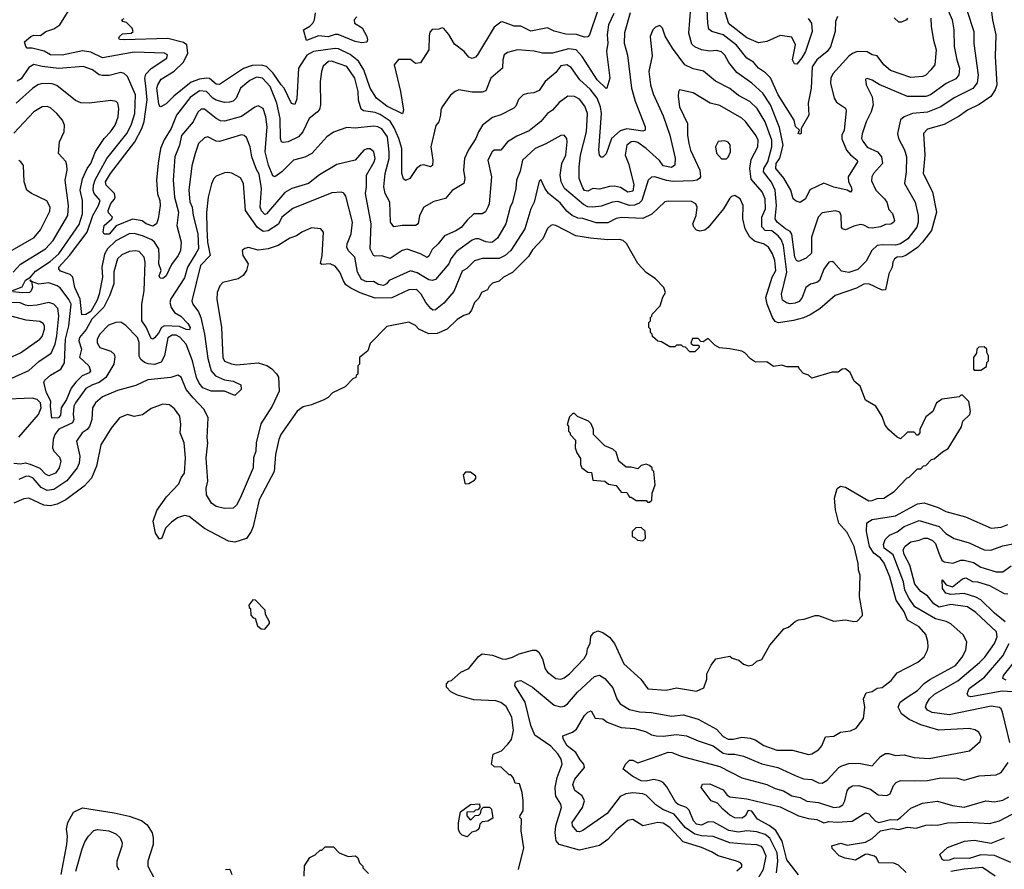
# Model space of a CAD drawing. Extents: x 1793424 to 1900092, y 321114 to 470632.
# Tile 258 of 292: x 1850510 to 1856394, y 446446 to 451525. Entities that reach past the tile are written whole.
import ezdxf

# ---------------------------------------------------------------- set-up
doc = ezdxf.new("R2010")
doc.units = 0

msp = doc.modelspace()

# ---------------------------------------------------------------- linework, layer by layer
at = {"layer": '0CON05XD'}
for points in [[(1851265, 451130), (1851257.5, 451175), (1851265, 451200), (1851295, 451233.1), (1851390, 451295), (1851393.8, 451315), (1851375.4, 451325.4), (1851195, 451331.5), (1851005, 451297.3), (1850935, 451330), (1850885, 451337.9), (1850765, 451312.5), (1850695, 451314.6), (1850656.9, 451336.9), (1850585, 451354.4), (1850555, 451354), (1850546.7, 451365), (1850538.3, 451391.7), (1850576.2, 451425), (1850595, 451433.1), (1850635, 451430.8), (1850666.2, 451455), (1850715, 451470.5), (1850750, 451495), (1850835, 451631.2)], [(1856059.3, 451579.3), (1856082.2, 451525), (1856092.3, 451465), (1856094.4, 451365), (1856110, 451285), (1856127.5, 451235), (1856122.2, 451195), (1856105, 451171.9), (1856047.1, 451142.9), (1855953.9, 451076.1), (1855925, 451065.6), (1855815, 451065.7), (1855646.9, 451136.9), (1855605, 451163.3), (1855575, 451172.5), (1855565, 451170), (1855568.8, 451135), (1855604.1, 451064.1), (1855610, 451015), (1855599.4, 450975), (1855569.4, 450915), (1855545, 450842.5), (1855541.4, 450815), (1855548.7, 450798.7), (1855575, 450762.9), (1855636.2, 450735), (1855660.8, 450705), (1855665.6, 450664.4), (1855612.9, 450605), (1855603.1, 450585), (1855601.7, 450561.7), (1855627.1, 450505), (1855678.6, 450455), (1855691.4, 450435), (1855705, 450390), (1855726.3, 450366.3), (1855738.6, 450325), (1855735, 450313.8), (1855717, 450303), (1855685, 450300), (1855655, 450286), (1855605, 450278.6), (1855585, 450280), (1855555, 450297.5), (1855535, 450301.4), (1855495, 450291.4), (1855445, 450268.8), (1855427.5, 450275), (1855421.2, 450285), (1855420, 450355), (1855412.5, 450375), (1855385, 450382.5), (1855305, 450370), (1855281.9, 450345), (1855242.7, 450225), (1855241.4, 450128.6), (1855209.8, 450100.2), (1855165, 450078.6), (1855153.1, 450085), (1855142.2, 450105), (1855125, 450243.8), (1855115, 450258), (1855087.5, 450275), (1855036.2, 450315), (1855024.8, 450334.8), (1855033, 450415), (1855025.2, 450505.2), (1855003.1, 450553.1), (1854956.2, 450615), (1854956.4, 450635), (1854980.8, 450675), (1855005.2, 450764.8), (1855004.2, 450805), (1854965, 450914.2), (1854916.7, 450995), (1854874.2, 451035), (1854805, 451071.4), (1854755, 451113.1), (1854667.9, 451157.9), (1854597.4, 451217.4), (1854535, 451231.9), (1854485, 451254.4), (1854410.8, 451355), (1854367.3, 451427.3), (1854351.2, 451475), (1854335, 451490), (1854309.3, 451480.7), (1854293.3, 451465), (1854278.8, 451425), (1854282.5, 451382.5), (1854290.5, 451309.5), (1854270.6, 451215), (1854280.5, 451135), (1854295, 451081.2), (1854355, 450950), (1854395.6, 450835), (1854427.8, 450697.8), (1854425.6, 450654.4), (1854405, 450641.9), (1854355, 450651.8), (1854332.9, 450682.9), (1854254.4, 450755), (1854205, 450791.1), (1854185, 450797.5), (1854165, 450795.6), (1854139.4, 450775), (1854128.9, 450715), (1854148.1, 450665), (1854179.7, 450539.7), (1854175, 450500.8), (1854145, 450493.5), (1854100.9, 450520.9), (1854065, 450528.9), (1854035, 450527.7), (1853975, 450512.2), (1853935, 450516.6), (1853905, 450499.1), (1853885, 450504.4), (1853875, 450520), (1853854.5, 450575), (1853853.1, 450645), (1853862.5, 450715), (1853896.8, 450855), (1853903.5, 450965), (1853887.3, 451007.3), (1853855, 451050.8), (1853825, 451066), (1853785, 451067.5), (1853735, 451030), (1853694, 450985), (1853665, 450964), (1853625, 450916.2), (1853555, 450860.8), (1853480.7, 450829.3), (1853425.7, 450794.3), (1853385, 450745.6), (1853345, 450745.5), (1853332.9, 450735), (1853307.5, 450685), (1853330, 450585), (1853315.6, 450425), (1853308.6, 450405), (1853293, 450377), (1853275, 450363.8), (1853225, 450363.8), (1853183.7, 450326.3), (1853148, 450282), (1853117.6, 450262.4), (1853048, 450232), (1853011.2, 450185), (1852975, 450151.2), (1852955, 450111.2), (1852945, 450104.2), (1852905, 450125.6), (1852825, 450152.2), (1852795.5, 450144.5), (1852725, 450098), (1852675, 450112.5), (1852635, 450110.8), (1852625, 450116.2), (1852605.5, 450155.5), (1852611.1, 450305), (1852577.5, 450485), (1852583.5, 450525), (1852582.2, 450595), (1852628.6, 450675), (1852634.3, 450695), (1852625.8, 450735), (1852605, 450753.8), (1852585, 450753.8), (1852566.7, 450745), (1852515, 450686.2), (1852405, 450659.2), (1852302, 450598), (1852236.2, 450545), (1852135.7, 450515.7), (1852095, 450492.2), (1851985.8, 450365), (1851975, 450360), (1851955, 450381.4), (1851946.9, 450405), (1851955.5, 450515), (1851941.7, 450601.7), (1851925, 450629.2), (1851896.7, 450705), (1851887.1, 450765), (1851865, 450820), (1851852, 450832), (1851835, 450835.8), (1851705, 450796.9), (1851685, 450799.4), (1851635, 450824), (1851615, 450818), (1851579.2, 450785), (1851558.9, 450725), (1851539.2, 450650.8), (1851520.9, 450505), (1851526.2, 450436.2), (1851540, 450405), (1851545.9, 450355), (1851575.7, 450245), (1851579.2, 450155), (1851562.6, 450127.4), (1851512.3, 450045), (1851495, 449982), (1851414, 449856), (1851407.8, 449835), (1851415.6, 449805), (1851435.5, 449775), (1851473, 449753), (1851515, 449708.6), (1851528.1, 449685), (1851525, 449670), (1851505, 449672.1), (1851465, 449691.8), (1851375, 449695.3), (1851357.9, 449685), (1851339, 449651), (1851315, 449623.8), (1851305, 449616), (1851295, 449620), (1851266.4, 449686.4), (1851241.1, 449725), (1851239.5, 449825), (1851254.5, 449905), (1851259.5, 450075), (1851254.3, 450105), (1851225, 450138.6), (1851203.2, 450143.2), (1851165, 450140), (1851120.5, 450119.5), (1851094.7, 450095.3), (1851072.4, 450017.6), (1851071.8, 449945), (1851046.7, 449873.3), (1851013.3, 449806.7), (1850940.8, 449735), (1850907.1, 449672.9), (1850867.8, 449625), (1850863.1, 449605), (1850878.8, 449555), (1850867.6, 449507.6), (1850923.3, 449455), (1850934.3, 449425), (1850925.9, 449414.1), (1850883.6, 449395), (1850845, 449358.5), (1850818.1, 449321.9), (1850789.3, 449255), (1850758.2, 449205), (1850755, 449160), (1850742.5, 449145), (1850702.4, 449142.4), (1850693.3, 449215), (1850696.6, 449245), (1850670, 449295), (1850653.6, 449356.4), (1850659.5, 449370.5), (1850695, 449400.8), (1850755.7, 449435), (1850777.3, 449472.7), (1850784.7, 449615), (1850804, 449695), (1850816.8, 449825), (1850803.3, 449853.2), (1850751.9, 449921.9), (1850734.6, 449934.6), (1850685, 449952.7), (1850624.3, 449944.3), (1850580, 449960), (1850575, 449970), (1850570, 449965), (1850580, 449960), (1850586.4, 449926.4), (1850579.2, 449905), (1850568.8, 449895), (1850525, 449891.2), (1850468.3, 449898.3)], [(1856172.9, 451575), (1856213.3, 451455), (1856212.1, 451382.1), (1856237.6, 451192.4), (1856232.1, 451147.9), (1856206.3, 451113.7), (1856095, 451058.1), (1856015, 451003.3), (1855935, 450971.8), (1855845, 450963.3), (1855796.7, 450945), (1855774.4, 450925.6), (1855755.8, 450845), (1855762.5, 450815), (1855797.8, 450747.8), (1855810, 450705), (1855807.8, 450615), (1855798.1, 450545), (1855862.5, 450435), (1855880, 450355), (1855879.5, 450315), (1855871.5, 450285), (1855818.6, 450215), (1855774, 450185), (1855745, 450176.2), (1855665, 450180), (1855635, 450174.4), (1855602, 450145), (1855569.1, 450080.9), (1855518.3, 450031.7), (1855465, 450013.6), (1855421.4, 450021.4), (1855375, 450074), (1855365, 450080), (1855345, 450076), (1855315, 450033.8), (1855290, 449965), (1855275, 449954.4), (1855235.8, 449944.2), (1855208.8, 449925), (1855187.1, 449865), (1855168.9, 449841.1), (1855145, 449830), (1855115, 449826.4), (1855091.9, 449831.9), (1855069.2, 449849.2), (1855062, 449885), (1855093.8, 450015), (1855074.7, 450174.7), (1855060.8, 450210.8), (1855043.3, 450233.3), (1855005, 450261.9), (1854965, 450265.5), (1854945.9, 450285.9), (1854946.2, 450343.8), (1854967.8, 450395), (1854965.5, 450455), (1854947.5, 450495), (1854882.6, 450572.6), (1854872.9, 450635), (1854881.7, 450688.3), (1854920.9, 450765), (1854922.7, 450805), (1854911.4, 450831.4), (1854846.9, 450916.9), (1854825, 450935.7), (1854695, 451012.9), (1854635.7, 451025.7), (1854535, 451088), (1854453.9, 451106.1), (1854446.7, 451093.3), (1854446, 451065), (1854454.3, 451005), (1854501.9, 450905), (1854501.9, 450835), (1854508.9, 450785), (1854519.4, 450745), (1854574.2, 450625), (1854578, 450585), (1854573.3, 450575), (1854557.5, 450565), (1854535, 450561.4), (1854415, 450558.5), (1854375, 450563.8), (1854305, 450585.7), (1854285, 450583.8), (1854266, 450565), (1854228.9, 450445), (1854212.5, 450427.5), (1854185, 450415.6), (1854155, 450414.6), (1854085, 450438), (1854053.3, 450435), (1853985, 450410.6), (1853935, 450403.6), (1853905, 450406.7), (1853879.3, 450420.7), (1853766.9, 450515), (1853745.5, 450555), (1853740, 450595), (1853750.4, 450665), (1853774.5, 450715), (1853782.9, 450795), (1853779.2, 450815), (1853765, 450833.8), (1853745, 450832.5), (1853655, 450781.9), (1853590.8, 450755), (1853514.3, 450685), (1853501.3, 450618.7), (1853479.2, 450565), (1853474.3, 450515), (1853455.6, 450435), (1853441.9, 450405), (1853415.7, 450305), (1853365, 450218), (1853336.2, 450195), (1853325, 450192.9), (1853295, 450197.5), (1853254.5, 450214.5), (1853235, 450215.6), (1853215, 450206.9), (1853120.6, 450139.4), (1853086.5, 450095), (1853074.1, 450065.9), (1853028.2, 450011.8), (1852995, 449971.5), (1852975, 449965.5), (1852955, 449970.7), (1852885, 450010.8), (1852845, 450023.1), (1852718, 449965), (1852702.9, 449945), (1852685, 449936.9), (1852655, 449941.2), (1852625, 449959.7), (1852585, 449957.8), (1852552.8, 449972.8), (1852528.2, 450015), (1852513.5, 450105), (1852475, 450143.3), (1852466.2, 450165), (1852466.7, 450185), (1852491.4, 450245), (1852500, 450315), (1852459.7, 450469.7), (1852448.1, 450488.1), (1852434.2, 450494.2), (1852375, 450490.8), (1852142.8, 450397.2), (1852076, 450345), (1852056.7, 450303.3), (1851995, 450262.2), (1851965, 450259.4), (1851931.9, 450281.9), (1851860.4, 450385), (1851848, 450545), (1851830.5, 450580.5), (1851777.7, 450607.7), (1851755, 450611.2), (1851735, 450610), (1851685, 450590), (1851670, 450575), (1851656.1, 450543.9), (1851635.8, 450464.2), (1851627, 450373), (1851628.1, 450275), (1851633.1, 450195), (1851648.8, 450115), (1851591.4, 450055), (1851538.6, 449845), (1851544.2, 449825), (1851578.4, 449778.4), (1851593.3, 449745), (1851614.7, 449644.7), (1851635, 449500), (1851655, 449426), (1851680, 449395), (1851735, 449371.2), (1851785, 449363.5), (1851832.7, 449342.7), (1851834.2, 449315), (1851795, 449277.5), (1851735, 449304.3), (1851655, 449304.5), (1851604.7, 449324.7), (1851582.4, 449352.4), (1851566.8, 449385), (1851542.7, 449485), (1851504.6, 449585), (1851467, 449627), (1851445, 449638.9), (1851420.8, 449639.2), (1851395, 449622.5), (1851376.2, 449515), (1851355, 449477.1), (1851315, 449463.6), (1851277, 449467), (1851256.1, 449476.1), (1851233.2, 449493.2), (1851223.8, 449513.8), (1851224.4, 449595), (1851214.4, 449625), (1851145, 449696), (1851115, 449716), (1851085, 449715.7), (1851041.1, 449698.9), (1850988.6, 449645), (1850973.1, 449615), (1850973.6, 449593.6), (1850988.8, 449565), (1851055, 449543.8), (1851073.8, 449525), (1851078.6, 449508.6), (1851071.9, 449465), (1851024.4, 449385), (1850985, 449355.4), (1850945, 449342.7), (1850905, 449319.5), (1850843.8, 449235), (1850833.9, 449215), (1850828.8, 449165), (1850833.1, 449135), (1850826.5, 449115), (1850745, 449077.5), (1850720, 449045), (1850710, 449015), (1850705.6, 448965), (1850715, 448946), (1850748.8, 448908.8), (1850755.6, 448885), (1850745.4, 448845), (1850723.3, 448815), (1850685, 448798.8), (1850665, 448807.5), (1850632.4, 448842.4), (1850575, 448866.9), (1850545, 448873.8), (1850515, 448867.5), (1850475, 448870.9)], [(1854158.1, 451565), (1854124.5, 451445.5), (1854121.9, 451385), (1854142.4, 451312.4), (1854166.7, 451115), (1854187.6, 451037.6), (1854248.6, 450885), (1854248.8, 450865), (1854235, 450858.6), (1854138.3, 450871.7), (1854098.6, 450861.4), (1854047.8, 450815), (1854015, 450723.8), (1853995, 450702.5), (1853985, 450702.5), (1853975.9, 450715.9), (1853971.9, 450745), (1853986.2, 450963.8), (1853980.7, 451005), (1853960.4, 451055), (1853919.2, 451109.3), (1853857.3, 451165), (1853805, 451238.8), (1853780, 451255), (1853745, 451250), (1853715, 451210), (1853650, 451155), (1853615, 451102), (1853582.7, 451087.3), (1853545, 451084), (1853520, 451075), (1853492.1, 451047.9), (1853475, 451007.5), (1853464.1, 450995.9), (1853385, 450956), (1853335, 450940.8), (1853276.7, 450895), (1853251.2, 450855), (1853236.2, 450815), (1853192.1, 450747.9), (1853168.6, 450695), (1853162.9, 450625), (1853170, 450575), (1853163.8, 450545), (1853095.6, 450504.4), (1853054.2, 450455.8), (1852985, 450438), (1852925, 450403.3), (1852900, 450355), (1852891.2, 450305), (1852875, 450294), (1852845, 450294.3), (1852795, 450294.3), (1852746.2, 450286.2), (1852727.1, 450315), (1852722.5, 450435), (1852695, 450486.7), (1852686.9, 450525), (1852694.5, 450605), (1852718.9, 450695), (1852719.1, 450735), (1852707.7, 450825), (1852675, 450872.2), (1852651.2, 450885), (1852625, 450889.2), (1852515, 450875.6), (1852465, 450880), (1852385, 450852), (1852345.8, 450824.2), (1852256, 450725), (1852215, 450702.5), (1852146.2, 450685), (1852076, 450615), (1852035, 450586), (1852022.5, 450592.5), (1851996.9, 450655), (1851977.5, 450735), (1851989.1, 450885), (1851981.5, 450945), (1851964.3, 450994.3), (1851935, 451010), (1851915, 451002.5), (1851835, 450946.4), (1851735, 450918.5), (1851711.1, 450921.1), (1851685, 450934.3), (1851615, 450989.4), (1851595, 450989.4), (1851575, 450972.5), (1851547.8, 450915), (1851477.8, 450832.2), (1851465.4, 450774.6), (1851437.5, 450705), (1851426.9, 450565), (1851434.5, 450465), (1851458.9, 450375), (1851450, 450295), (1851475.8, 450194.2), (1851471.5, 450145), (1851457.8, 450115), (1851418, 450062), (1851385, 449993.3), (1851365, 449978.8), (1851350, 449980), (1851344.2, 449994.2), (1851356, 450025), (1851341.5, 450065), (1851344, 450114), (1851342, 450155), (1851315, 450195.6), (1851299.4, 450209.4), (1851245, 450233.8), (1851195, 450246.2), (1851165, 450245.5), (1851085, 450203.1), (1851035.5, 450155), (1851017.4, 450122.6), (1851001.6, 450045), (1851005.3, 449985), (1850985, 449883.3), (1850972.3, 449847.7), (1850935, 449780), (1850905, 449761.8), (1850881.1, 449761.1), (1850871.1, 449855), (1850839.3, 449925), (1850827.8, 449985), (1850811.5, 450001.5), (1850755, 450021.5), (1850743.6, 450035), (1850744.5, 450045), (1850808.6, 450115), (1850912.8, 450255), (1850946.5, 450353.5), (1850980.6, 450415), (1850992, 450445), (1850955.5, 450485), (1850950, 450505), (1850950.9, 450535), (1850961.8, 450568.2), (1851031.2, 450695), (1851149.6, 450845), (1851175.4, 450895), (1851197.7, 450965), (1851201.8, 451075), (1851154.4, 451184.4), (1851135, 451204), (1851115, 451209.2), (1851045, 451192.2), (1851005, 451190.6), (1850985, 451195.8), (1850945, 451224.3), (1850890, 451245), (1850745, 451233.9), (1850645, 451244.5), (1850595, 451257.5), (1850565, 451240), (1850518.9, 451171.1), (1850495, 451156.7)], [(1856316, 451585), (1856322.9, 451525), (1856344.3, 451435), (1856340.5, 451305), (1856348.9, 451135), (1856340.8, 451105), (1856313.3, 451066.7), (1856245, 451018.9), (1856173.8, 450985), (1856125, 450949.2), (1856035, 450898), (1855935, 450870), (1855912, 450845), (1855919.4, 450715), (1855910, 450605), (1855965.8, 450495), (1855988.9, 450375), (1855959.5, 450265), (1855905, 450194.4), (1855876.3, 450163.7), (1855805, 450115.5), (1855785, 450107.3), (1855753.3, 450105), (1855738, 450095), (1855728, 450075), (1855724.4, 450045), (1855704.3, 450005), (1855685, 449910), (1855665, 449908.8), (1855585, 449945.6), (1855555, 449944.4), (1855510.2, 449919.8), (1855383.8, 449876.2), (1855292.8, 449797.2), (1855235, 449761.2), (1855195, 449743.4), (1855135, 449727.3), (1855045, 449713.1), (1855025, 449721.4), (1855008.5, 449745), (1854977.8, 449825), (1854970, 449865), (1855006.5, 449985), (1855028.8, 450025), (1855023.3, 450085), (1855008.9, 450125), (1854985.4, 450165.4), (1854955, 450185.4), (1854920, 450195), (1854901.9, 450201.9), (1854874.3, 450225), (1854846.7, 450275), (1854831.9, 450335), (1854833.8, 450415), (1854815, 450453.3), (1854785, 450473.3), (1854765, 450467.5), (1854755, 450457.5), (1854716.2, 450395), (1854625, 450283.3), (1854605, 450266.7), (1854575, 450260), (1854555, 450266.7), (1854538.8, 450285), (1854533.8, 450305), (1854552, 450355), (1854558, 450405), (1854550, 450425), (1854525, 450438), (1854385, 450440.8), (1854365, 450435.8), (1854287.4, 450362.6), (1854235, 450336.2), (1854107, 450343), (1854075, 450335.5), (1854025, 450311.5), (1853955, 450310), (1853875, 450335.5), (1853845, 450338.5), (1853812.5, 450355), (1853780.8, 450380.8), (1853740.1, 450430.1), (1853670, 450485), (1853648.5, 450518.5), (1853625, 450570), (1853615, 450560), (1853585.6, 450435), (1853565.7, 450395), (1853529.4, 450275), (1853444.7, 450145.3), (1853410.8, 450115), (1853375, 450096.5), (1853273.4, 450096.6), (1853227.3, 450082.7), (1853182, 450038), (1853155, 450022), (1853105, 449900), (1853045, 449830), (1852995, 449790), (1852979.5, 449789.5), (1852967.9, 449797.9), (1852938.1, 449835), (1852909.4, 449885), (1852882.2, 449912.2), (1852835, 449910.5), (1852735, 449862.5), (1852635, 449860.6), (1852545, 449892.2), (1852489.4, 449919.4), (1852460.2, 449940.2), (1852445, 449963.8), (1852424, 450015), (1852395, 450051.2), (1852365, 450066), (1852315, 450062.5), (1852308.3, 450068.3), (1852318.8, 450115), (1852326.2, 450255), (1852310, 450275), (1852255, 450280), (1852195.8, 450254.2), (1852165, 450232), (1852125, 450218), (1852055.4, 450174.6), (1851995, 450154.2), (1851935, 450146.7), (1851877, 450163), (1851855, 450157.5), (1851840, 450145), (1851843.3, 450115), (1851876.4, 450066.4), (1851866.2, 450025), (1851845, 449996.7), (1851815, 449976.7), (1851725, 449953.3), (1851705.9, 449934.1), (1851690.8, 449895), (1851689.2, 449855), (1851715.6, 449685), (1851723.3, 449505), (1851735, 449484.3), (1851775, 449466.7), (1851805, 449462.2), (1851935, 449473.8), (1851987.3, 449457.3), (1852015, 449438.8), (1852045, 449408.8), (1852057, 449387), (1852060, 449305), (1852018.6, 449215), (1851951.2, 449108.8), (1851922.5, 448995), (1851921.1, 448945), (1851908.1, 448905), (1851905, 448846.7), (1851828.1, 448665), (1851805, 448623.8), (1851785, 448604.2), (1851735, 448603.1), (1851685, 448615.7), (1851656, 448635), (1851626, 448685), (1851624, 448725), (1851634.2, 448765.8), (1851624.6, 448905), (1851634.5, 448995), (1851630.8, 449025), (1851635.7, 449145), (1851612.5, 449195), (1851547.1, 449265), (1851504.3, 449315), (1851475, 449388.8), (1851455, 449400), (1851414.4, 449385.6), (1851275, 449372.2), (1851205, 449337.5), (1851095, 449308.9), (1851005, 449270), (1850964.2, 449235), (1850944.5, 449205.5), (1850941.9, 449135), (1850927.3, 449092.7), (1850914.3, 449075), (1850884.4, 449055), (1850850, 449005), (1850870.5, 448915), (1850865.4, 448874.6), (1850853.3, 448845), (1850792.6, 448767.4), (1850715, 448717.1), (1850675, 448710.9), (1850639.1, 448729.1), (1850590.8, 448785), (1850565, 448795.5), (1850545, 448793.3), (1850505, 448775.6)], [(1854061.7, 451561.7), (1854030, 451495), (1854020.5, 451435), (1854025.5, 451385.5), (1854017.5, 451335), (1854037.1, 451175), (1854020, 451115), (1854015, 451113.3), (1853961.1, 451165), (1853872.3, 451305), (1853835, 451345.4), (1853789.6, 451350.4), (1853695, 451325.5), (1853634.4, 451325.6), (1853585, 451337.5), (1853485, 451344), (1853425, 451328), (1853406.2, 451315), (1853398, 451285), (1853396, 451235), (1853326, 451175), (1853295, 451100), (1853275, 451092), (1853215, 451090.8), (1853135, 451106), (1853112.5, 451095), (1853085, 451073.3), (1853035.6, 451004.4), (1853027.5, 450985), (1853025.8, 450955), (1853016, 450915), (1852997.7, 450892.3), (1852968, 450765), (1852980, 450685), (1852977.5, 450652.5), (1852965, 450646.2), (1852925, 450656.7), (1852905, 450653.1), (1852881.9, 450635), (1852842, 450575), (1852815, 450564.2), (1852803.1, 450573.1), (1852794.4, 450605), (1852793.1, 450755), (1852776.8, 450815), (1852748.6, 450878.6), (1852725, 450918.7), (1852665, 450957.5), (1852635, 450970), (1852565, 450981.1), (1852550.8, 450990.8), (1852534.7, 451044.7), (1852532.5, 451095), (1852513.5, 451175), (1852464.7, 451244.7), (1852373.6, 451276.4), (1852355, 451274.3), (1852323.7, 451246.3), (1852313.1, 451215), (1852305.6, 451155), (1852307.9, 451015), (1852301.3, 450988.7), (1852287.6, 450972.4), (1852240, 450935), (1852201.9, 450855), (1852175.8, 450825), (1852115, 450794.2), (1852085, 450790), (1852074, 450795), (1852068.6, 450815), (1852066.7, 450935), (1852046.8, 451025), (1852007.2, 451125), (1851960.6, 451175), (1851925, 451181.8), (1851885, 451161.8), (1851830.6, 451115), (1851804.2, 451055), (1851785, 451038.1), (1851765, 451031.1), (1851735, 451030), (1851685, 451044.6), (1851665, 451056.4), (1851625.8, 451095.8), (1851585, 451100.4), (1851529.5, 451060.5), (1851446.3, 450953.7), (1851415.4, 450875), (1851373.1, 450806.9), (1851351.5, 450755), (1851337.6, 450667.6), (1851327.1, 450565), (1851333.7, 450483.7), (1851347.5, 450445), (1851350.5, 450415), (1851338.6, 450335), (1851328, 450305), (1851305, 450290), (1851266.7, 450305), (1851243, 450323), (1851185, 450332.9), (1851086.4, 450293.6), (1851045, 450243.1), (1851015, 450242.5), (1851010, 450255), (1851016, 450294), (1851060.8, 450335), (1851064, 450345), (1851040.9, 450370.9), (1851039.1, 450385), (1851054.8, 450425.2), (1851077.6, 450452.4), (1851080, 450465), (1851076.7, 450485), (1851026.5, 450535), (1851022.3, 450555), (1851053.5, 450606.5), (1851197.5, 450795), (1851239.6, 450875), (1851253.7, 450916.3), (1851272, 451045), (1851265, 451130)], [(1853963.5, 451575), (1853915.9, 451434.1), (1853905, 451423.3), (1853885, 451420.8), (1853837, 451437), (1853775, 451438.6), (1853705, 451456), (1853665, 451476.2), (1853565, 451455.7), (1853505.4, 451485.4), (1853465, 451485.5), (1853395, 451512.5), (1853385, 451510.8), (1853345, 451481.2), (1853246.2, 451315), (1853235, 451300), (1853215, 451293.3), (1853195, 451300), (1853166.2, 451335), (1853108.3, 451378.3), (1853075, 451436.7), (1853045, 451472.5), (1853035, 451476.7), (1853015, 451467.5), (1852975, 451466.7), (1852960.5, 451449.5), (1852957.7, 451427.7), (1852955.8, 451344.2), (1852905, 451267.5), (1852875, 451262.5), (1852845, 451287.5), (1852775, 451286.7), (1852748.8, 451255), (1852785.8, 451095), (1852803.3, 450985), (1852797.5, 450962.5), (1852705, 451007.5), (1852642.5, 451055), (1852605.5, 451115), (1852565.9, 451225), (1852535, 451277.8), (1852485, 451317.5), (1852415, 451350), (1852395, 451352.5), (1852266.1, 451333.9), (1852226.3, 451313.7), (1852175.8, 451234.2), (1852167.3, 451052.7), (1852155, 451017.5), (1852135, 451023.3), (1852090, 451115), (1852072.3, 451135), (1852025, 451204.5), (1851985.9, 451245.9), (1851955, 451253.8), (1851898.5, 451251.5), (1851847.2, 451232.8), (1851705, 451136.9), (1851685, 451139.4), (1851645, 451173.1), (1851626.4, 451176.4), (1851585, 451170.3), (1851535, 451151.1), (1851431.4, 451068.6), (1851385, 451021.4), (1851353.6, 451003.6), (1851346.7, 451006.7), (1851341.7, 451021.7), (1851330, 451115), (1851334.8, 451135.2), (1851355, 451170), (1851433.4, 451216.6), (1851488.9, 451271.1), (1851514.5, 451325), (1851508.6, 451375), (1851489.2, 451389.2), (1851395, 451412.5), (1851134.5, 451404.5), (1851107, 451407), (1851102.5, 451415), (1851106.1, 451423.9), (1851125, 451440), (1851175.7, 451444.3), (1851187.5, 451455), (1851182, 451475), (1851148, 451508), (1851127.5, 451515), (1851120, 451525), (1851135, 451532.5)], [(1852525, 451542.5), (1852510, 451525), (1852511.2, 451505), (1852557.1, 451477.1), (1852583.8, 451425), (1852588.8, 451405), (1852585, 451390), (1852555, 451386.2), (1852515, 451394.4), (1852414.1, 451435.9), (1852395, 451436), (1852352.9, 451422.9), (1852295, 451428.8), (1852225, 451400.8), (1852206.7, 451465), (1852243.6, 451486.4), (1852262.5, 451505), (1852272.5, 451525), (1852277.5, 451565)], [(1855955.5, 451535), (1855956.5, 451485), (1855971.7, 451401.7), (1855988, 451345), (1855978.8, 451255), (1855955.4, 451224.6), (1855925, 451194.2), (1855907.5, 451185), (1855835, 451180), (1855715, 451221.2), (1855674.3, 451255), (1855635, 451308), (1855604.5, 451314.5), (1855575, 451332), (1855515, 451334.2), (1855486.9, 451323.1), (1855465, 451306), (1855369.1, 451200.9), (1855358, 451175), (1855355.9, 451145.9), (1855376.7, 451055), (1855392.3, 451032.3), (1855445, 450996.7), (1855449.4, 450979.4), (1855436.9, 450865), (1855423.6, 450835), (1855423.1, 450813.1), (1855451.9, 450745), (1855476.1, 450716.1), (1855515, 450686), (1855518, 450675), (1855460.8, 450585), (1855463.8, 450555), (1855480, 450525), (1855483.3, 450505), (1855475, 450493.3), (1855455, 450506.2), (1855376.4, 450523.6), (1855315, 450547.5), (1855232.6, 450507.4), (1855205.4, 450454.6), (1855175, 450432.9), (1855150.3, 450440.3), (1855133.3, 450455), (1855118.6, 450505), (1855077.6, 450577.6), (1855028.5, 450635), (1855031.5, 450665), (1855052.1, 450697.9), (1855073.5, 450775), (1855051.1, 450881.1), (1854996.9, 451015), (1854951.1, 451085), (1854885.3, 451145.3), (1854795, 451208.6), (1854748.2, 451268.2), (1854725, 451313.8), (1854705, 451332), (1854675, 451340.8), (1854635, 451336.9), (1854585, 451344.4), (1854545, 451362.5), (1854527.9, 451377.9), (1854510, 451445), (1854520.6, 451595)], [(1855397.5, 451545), (1855386.4, 451513.6), (1855383.3, 451455), (1855356.3, 451363.7), (1855335, 451334), (1855275, 451285.8), (1855246.9, 451243.1), (1855240, 451115), (1855221.5, 451025), (1855225.7, 450955), (1855180, 450875), (1855180, 450845), (1855175, 450840), (1855162.5, 450845), (1855170, 450865), (1855146.4, 450886.4), (1855139.2, 450925), (1855043.3, 451075), (1854997.1, 451177.1), (1854966.9, 451206.9), (1854925, 451234.3), (1854895, 451270.8), (1854856, 451295), (1854793.5, 451373.5), (1854715, 451433.9), (1854646.2, 451455), (1854628.3, 451468.3), (1854621.7, 451501.7), (1854619.1, 451585)], [(1855222, 451532), (1855241.4, 451505), (1855246.9, 451455), (1855205.5, 451334.5), (1855185, 451296.2), (1855155, 451260), (1855140.7, 451260.7), (1855128.8, 451285), (1855145.6, 451374.4), (1855125, 451420.8), (1855055, 451430.9), (1854975, 451394.2), (1854925, 451385.7), (1854855, 451417.3), (1854756, 451495), (1854747, 451507), (1854711.9, 451615)], [(1855816.7, 451535), (1855810, 451525), (1855779.3, 451510.7), (1855765, 451510), (1855735.5, 451535.5)], [(1850463.3, 449905), (1850525, 449928.8), (1850545, 449967.5), (1850573.8, 449986.2), (1850605, 450022.5), (1850691.3, 450078.7), (1850744.7, 450125.3), (1850865, 450300), (1850886.1, 450365), (1850885.4, 450444.6), (1850870.8, 450505), (1850885.9, 450574.1), (1850914.2, 450635.8), (1850935.3, 450664.7), (1850963.2, 450736.8), (1851015, 450814), (1851052.9, 450855), (1851080.6, 450895), (1851099.4, 450945), (1851102.9, 450995), (1851095.8, 451025), (1851086.8, 451036.8), (1851055, 451042), (1850925, 451026), (1850875, 451027.5), (1850842.8, 451042.8), (1850732.4, 451132.4), (1850705, 451140.6), (1850645, 451144.3), (1850618.8, 451135), (1850587, 451113), (1850490, 451025)], [(1850471.9, 450015), (1850515, 450063.1), (1850665, 450155.6), (1850710, 450205), (1850797.5, 450355), (1850802.5, 450415), (1850781.4, 450565), (1850793.8, 450625), (1850791.2, 450655), (1850785, 450677.5), (1850742.5, 450725), (1850748.8, 450795), (1850775.8, 450855), (1850778, 450895), (1850766, 450925), (1850732.5, 450965), (1850695, 450997.5), (1850675, 451005.8), (1850645, 451004), (1850594, 450975), (1850475, 450845.7)], [(1854735, 450693.3), (1854745, 450702.5), (1854758, 450735), (1854756, 450776), (1854745, 450792.5), (1854725, 450800), (1854685, 450796.7), (1854668.8, 450765), (1854675, 450727.5), (1854705, 450693.8), (1854735, 450693.3)], [(1850465, 450147.1), (1850596.1, 450223.9), (1850635, 450268), (1850690.3, 450379.7), (1850692.9, 450405), (1850672.1, 450442.1), (1850580, 450485), (1850553.8, 450505), (1850536.7, 450555), (1850533, 450653), (1850517.5, 450675), (1850505, 450682.5)], [(1855523.8, 448235), (1855522, 448275), (1855498, 448375), (1855455, 448460), (1855405.9, 448515.9), (1855386.2, 448595), (1855380, 448665), (1855395, 448722.5), (1855415, 448736.7), (1855445, 448730), (1855585, 448649.2), (1855605, 448650), (1855635, 448662.5), (1855675, 448664.2), (1855736.7, 448705), (1855813.6, 448786.4), (1855825, 448790), (1855875, 448840), (1855895, 448840), (1855911.7, 448858.3), (1855925, 448860), (1855960, 448895), (1855975, 448900), (1856025, 448942.5), (1856059.3, 448960.7), (1856138.3, 449091.7), (1856147.5, 449125), (1856187.5, 449165), (1856192.5, 449185), (1856181.7, 449241.7), (1856145, 449280), (1856135, 449280), (1856125, 449270), (1856023.6, 449256.4), (1855990, 449235), (1855966.4, 449183.6), (1855925, 449150), (1855890, 449075), (1855890, 449055), (1855878.3, 449041.7), (1855871.7, 449041.7), (1855855, 449060), (1855815, 449060), (1855803, 449047), (1855775, 449020), (1855755, 449030), (1855704.1, 449074.1), (1855681.7, 449101.7), (1855663.6, 449153.6), (1855627.5, 449215), (1855565, 449250), (1855532.5, 449335), (1855497.5, 449365), (1855472.5, 449415), (1855445, 449437.5), (1855425, 449436.7), (1855401.7, 449418.3), (1855365, 449417.5), (1855245, 449382.5), (1855225, 449400), (1855195, 449410), (1855170, 449435), (1855165, 449450), (1855095, 449450), (1855065, 449460), (1855015, 449452.5), (1854975, 449480), (1854908.3, 449478.3), (1854877, 449497), (1854843, 449533), (1854825, 449542.5), (1854755, 449557.5), (1854693, 449563), (1854665, 449580), (1854625, 449620), (1854595, 449600), (1854581.7, 449601.7), (1854565, 449620), (1854531.7, 449618.3), (1854521.7, 449591.7), (1854535, 449580), (1854565, 449580), (1854570, 449575), (1854570, 449565), (1854545, 449540), (1854515, 449540), (1854488.3, 449568.3), (1854475, 449570), (1854465, 449580), (1854435, 449580), (1854425, 449570), (1854395, 449570), (1854345, 449600), (1854323, 449603), (1854291.7, 449631.7), (1854290, 449645), (1854280, 449655), (1854280, 449675), (1854270, 449685), (1854270, 449715), (1854280, 449725), (1854280, 449745), (1854288.3, 449751.7), (1854290, 449765), (1854337.5, 449815), (1854353, 449867), (1854370, 449895), (1854360, 449925), (1854310, 449975), (1854253.6, 450013.6), (1854205, 450067.5), (1854136.1, 450186.1), (1854117.5, 450205), (1854095, 450211.2), (1854025, 450208.9), (1853920.8, 450219.2), (1853833.6, 450233.6), (1853715, 450293.8), (1853695, 450298.8), (1853685, 450293.8), (1853665, 450276.2), (1853636.2, 450215), (1853575, 450148.8), (1853551.3, 450108.7), (1853455.9, 450014.1), (1853402.5, 449985), (1853375, 449962.5), (1853335, 449950), (1853315, 449930), (1853305, 449910), (1853270, 449895), (1853255, 449860), (1853227.5, 449835), (1853210.7, 449789.3), (1853195, 449767.5), (1853165, 449757.5), (1853125, 449733.3), (1853064.4, 449675.6), (1853005, 449650), (1852955, 449648), (1852895.9, 449675.9), (1852875, 449696.7), (1852835, 449716.7), (1852705, 449690), (1852605, 449590), (1852590, 449545), (1852540, 449505), (1852540, 449465), (1852530, 449455), (1852530, 449405), (1852521.7, 449398.3), (1852520, 449385), (1852501.7, 449378.3), (1852455, 449330), (1852380, 449295), (1852353, 449267), (1852327, 449253), (1852255, 449222.5), (1852205, 449210), (1852167.5, 449185), (1852070, 449045), (1852058, 449015), (1852039.2, 448925), (1852030.8, 448825), (1851942.2, 448655), (1851905.8, 448495), (1851894, 448465), (1851865, 448423.8), (1851795, 448402.5), (1851757.7, 448407.7), (1851614.2, 448484.2), (1851522.5, 448555), (1851495, 448561.2), (1851452.3, 448547.7), (1851418.3, 448521.7), (1851382.5, 448485), (1851360, 448425), (1851345, 448420), (1851322.5, 448455), (1851307, 448527), (1851328.8, 448591.2), (1851387.9, 448672.1), (1851460.3, 448749.7), (1851474.3, 448785.7), (1851496, 448815), (1851501.2, 448905), (1851492.5, 448995), (1851470, 449055), (1851473.3, 449105), (1851466.7, 449155), (1851435, 449198.8), (1851405, 449223.3), (1851366.1, 449226.1), (1851295, 449201.2), (1851245, 449163.8), (1851195, 449153.8), (1851155, 449164), (1851106.2, 449145), (1851056.8, 449083.2), (1850995, 448982.5), (1850969.4, 448855), (1850939.2, 448785), (1850894.6, 448735.4), (1850785.4, 448654.6), (1850735, 448627.8), (1850695, 448618.9), (1850655, 448623.1), (1850564.2, 448664.2), (1850535, 448660), (1850475, 448634.4)], [(1850445.6, 449375), (1850565, 449428.1), (1850625, 449482.5), (1850698.2, 449531.8), (1850721.5, 449585), (1850731.8, 449635), (1850744, 449755), (1850737.6, 449797.6), (1850715, 449824.3), (1850684.3, 449834.3), (1850615, 449819.1), (1850565, 449815.4), (1850545, 449817.9), (1850512.9, 449832.9), (1850455, 449835.3)], [(1850445, 449502), (1850515, 449532.5), (1850630, 449615), (1850645, 449632), (1850658.9, 449675), (1850658.1, 449695), (1850649.7, 449709.7), (1850630.9, 449720.9), (1850549.1, 449729.1), (1850413.7, 449763.7)], [(1856255, 449430), (1856288.3, 449451.7), (1856290, 449475), (1856300, 449485), (1856300, 449515), (1856290, 449535), (1856290, 449555), (1856275, 449570), (1856241.7, 449568.3), (1856230, 449555), (1856228.3, 449531.7), (1856210, 449505), (1856210, 449435), (1856215, 449430), (1856255, 449430)], [(1850505, 449029.5), (1850622.1, 449165), (1850638.8, 449205), (1850634.4, 449235), (1850615, 449254.4), (1850585, 449261.8), (1850396.2, 449255)], [(1854275, 448640), (1854287, 448653), (1854290, 448695), (1854307.5, 448745), (1854300, 448825), (1854290, 448835), (1854290, 448845), (1854275, 448860), (1854255, 448867.5), (1854225, 448860), (1854205, 448840), (1854165, 448850), (1854135, 448850), (1854090, 448885), (1854075, 448940), (1854055, 448957.5), (1854007, 448977), (1853940, 449045), (1853940, 449075), (1853925, 449110), (1853910, 449125), (1853843, 449153), (1853825, 449170), (1853815, 449170), (1853795, 449150), (1853782.5, 449105), (1853790, 449095), (1853790, 449065), (1853800, 449055), (1853800, 449045), (1853831.7, 449011.7), (1853830, 448965), (1853840, 448935), (1853861.7, 448901.7), (1853862.5, 448865), (1853870, 448845), (1853905, 448820), (1853928.3, 448818.3), (1853935, 448772.5), (1854007, 448767), (1854028.3, 448748.3), (1854075, 448740), (1854105, 448700), (1854138.3, 448698.3), (1854155, 448670), (1854165, 448670), (1854195, 448650), (1854255, 448650), (1854261.7, 448641.7), (1854275, 448640)], [(1853175, 448750), (1853195, 448752.5), (1853228.3, 448771.7), (1853237, 448783), (1853237, 448797), (1853205, 448820), (1853175, 448820), (1853160, 448805), (1853170, 448755), (1853175, 448750)], [(1854524.6, 447354.6), (1854565, 447343.1), (1854673.9, 447283.9), (1854715, 447240), (1854745, 447224.4), (1854774.3, 447224.3), (1854825, 447236.5), (1854875, 447230.6), (1854905, 447220.8), (1854956.4, 447186.4), (1855035, 447158.6), (1855128.3, 447158.3), (1855225, 447132), (1855245, 447136), (1855285, 447160), (1855303.3, 447185), (1855325, 447237.5), (1855375, 447242.5), (1855415, 447266.7), (1855475, 447273.8), (1855509.3, 447290.7), (1855552.3, 447347.7), (1855560, 447415), (1855553.3, 447465), (1855568.3, 447501.7), (1855605, 447508.8), (1855635, 447528.8), (1855665, 447533.3), (1855718.8, 447575), (1855755, 447620), (1855876.7, 447685), (1855915, 447716.7), (1855936.2, 447755), (1855940, 447775), (1855937.7, 447807.7), (1855925, 447850), (1855886, 447895), (1855815.8, 447935), (1855796.5, 447985), (1855748.2, 448055), (1855710.4, 448195), (1855676, 448276), (1855654.5, 448305), (1855614.5, 448335), (1855589.4, 448375), (1855571.5, 448465), (1855571.9, 448518.1), (1855605, 448537.8), (1855745, 448560), (1855875, 448630.5), (1855915, 448636.9), (1855999.1, 448609.1), (1856045, 448585.7), (1856163.2, 448553.2), (1856315, 448485.8), (1856375, 448491.4), (1856415, 448507.5)], [(1854924.7, 446395.3), (1854956.2, 446446.2), (1854971.8, 446525), (1854952.2, 446572.2), (1854942.4, 446582.4), (1854915, 446593.1), (1854845, 446595.5), (1854755, 446603.6), (1854655, 446642.9), (1854585, 446646), (1854545, 446656.7), (1854487.5, 446695), (1854422.2, 446775), (1854354.3, 446804.3), (1854311.2, 446831.2), (1854255, 446889.5), (1854235, 446897.3), (1854175, 446903.6), (1854132.2, 446897.8), (1854097.8, 446882.2), (1854020.9, 446779.1), (1853875, 446677.1), (1853855, 446670), (1853842.7, 446672.7), (1853814, 446705), (1853811.9, 446725), (1853873.1, 446815), (1853885.7, 446855.7), (1853872.5, 446885), (1853827.4, 446917.4), (1853816.8, 446953.2), (1853827.1, 446985), (1853886.2, 447055), (1853881.2, 447075), (1853860.2, 447100.2), (1853834, 447145), (1853781.4, 447185), (1853758.8, 447225), (1853757, 447243), (1853813.9, 447266.1), (1853837, 447283), (1853885, 447366.2), (1853905, 447386.2), (1853925, 447393.3), (1853948.8, 447348.8), (1853995, 447345.8), (1854021.2, 447325), (1854105, 447294.4), (1854185, 447288.1), (1854250.3, 447270.3), (1854285, 447250.8), (1854313.5, 447243.5), (1854355, 447241.1), (1854435, 447250.9), (1854495, 447244.2), (1854565, 447213.3), (1854655, 447184.4), (1854715, 447140.9), (1854745, 447134.1), (1854785, 447134.5), (1854835, 447121.4), (1854945, 447076.9), (1855040, 447055), (1855143.6, 447006.4), (1855195, 446987.1), (1855245, 446982.9), (1855285, 446962.5), (1855305, 446960), (1855335, 446978.8), (1855406.2, 447055), (1855423.3, 447065), (1855465, 447079.4), (1855525, 447081.4), (1855605, 447064), (1855655, 447120), (1855685, 447139.2), (1855705, 447139.2), (1855745, 447125.8), (1855795, 447130.8), (1855855, 447114.3), (1855945, 447108.1), (1856186.7, 447155), (1856250.7, 447209.3), (1856256.1, 447236.1), (1856242.5, 447265), (1856218.8, 447278.8), (1856185, 447287.5), (1856003, 447277), (1855895, 447309.5), (1855825, 447341.1), (1855780, 447375), (1855760, 447415), (1855772, 447445), (1855814.5, 447475.5), (1855875, 447514.4), (1855915, 447556.9), (1855948.5, 447581.5), (1856102.9, 447665), (1856142.5, 447715), (1856164.2, 447755), (1856171.2, 447805), (1856147.9, 447847.9), (1856074.4, 447914.4), (1856047.3, 447927.3), (1855983, 447943), (1855860, 448015), (1855825.5, 448065), (1855800.4, 448115), (1855792.2, 448165), (1855730.9, 448325), (1855676.7, 448365), (1855671.8, 448388.2), (1855682.8, 448417.2), (1855707.4, 448442.6), (1855755, 448463.3), (1855795, 448494.3), (1855885, 448531.1), (1856005.8, 448495.8), (1856045, 448454), (1856094.4, 448424.4), (1856185, 448396.7), (1856275, 448355.6), (1856314.2, 448354.2), (1856385, 448379.4), (1856455, 448393.3)], [(1854235, 448410), (1854250, 448425), (1854248.3, 448468.3), (1854225, 448490), (1854193, 448487), (1854170, 448465), (1854170, 448435), (1854185, 448430), (1854203, 448413), (1854235, 448410)], [(1856427.1, 447205), (1856384.5, 447384.5), (1856375.5, 447405.5), (1856365, 447414), (1856315, 447421.4), (1856065, 447370.3), (1855963.7, 447383.7), (1855935, 447398), (1855924.3, 447414.3), (1855929.4, 447435), (1855947.8, 447465), (1855977.1, 447492.9), (1856117.1, 447572.9), (1856247.1, 447682.9), (1856278.9, 447715), (1856335.5, 447795), (1856351.1, 447835), (1856346.9, 447865), (1856225, 447981.4), (1856175, 448014.4), (1856075, 448028.9), (1856005, 448013.8), (1855973.5, 448033.5), (1855935, 448080.8), (1855895, 448107.1), (1855859.7, 448149.7), (1855829.6, 448265), (1855795, 448327.5), (1855790.8, 448355), (1855802.9, 448377.1), (1855835, 448404.2), (1855885, 448412.9), (1855915, 448426.5), (1855935, 448426.2), (1855965, 448411.8), (1855983.8, 448393.8), (1856002.3, 448335), (1856021.9, 448295), (1856035, 448283.1), (1856087, 448277), (1856135, 448293.6), (1856155, 448294.6), (1856209.8, 448279.8), (1856255, 448251.8), (1856345.6, 448224.4), (1856385.6, 448224.4), (1856435, 448260.8)], [(1853491.2, 446445), (1853522.5, 446575), (1853507.5, 446675), (1853510, 446745), (1853500, 446755), (1853501.7, 446768.3), (1853520, 446795), (1853520, 446855), (1853512.5, 446905), (1853497, 446957), (1853471.7, 446961.7), (1853460, 446995), (1853445, 447010), (1853435, 447010), (1853387, 447057), (1853348.3, 447058.3), (1853330, 447075), (1853340, 447135), (1853390, 447155), (1853427.5, 447195), (1853448.8, 447221.2), (1853460.8, 447275), (1853451.4, 447355), (1853418.3, 447418.3), (1853385, 447443.8), (1853355, 447454), (1853225, 447460), (1853126.4, 447486.4), (1853087, 447507), (1853060, 447535), (1853060, 447555), (1853075, 447570), (1853090, 447575), (1853147.5, 447625), (1853195, 447646.7), (1853252.3, 447717.7), (1853275, 447733.3), (1853335, 447726.2), (1853393.2, 447703.2), (1853415, 447702.9), (1853455, 447714.2), (1853495, 447734.2), (1853575, 447756.7), (1853596.4, 447756.4), (1853612.5, 447745), (1853634, 447704), (1853650.8, 447645), (1853663.8, 447625), (1853715, 447586.2), (1853745, 447582), (1853765, 447590), (1853795, 447614), (1853883.1, 447706.9), (1853899.2, 447735), (1853904.2, 447765.8), (1853918.8, 447795), (1853922.7, 447837.3), (1853939.5, 447860.5), (1853965, 447871.2), (1853995, 447861.2), (1854035, 447834), (1854064, 447795), (1854121.2, 447675), (1854221.7, 447581.7), (1854264.3, 447524.3), (1854373.9, 447516.1), (1854435, 447531.2), (1854555, 447510), (1854598.3, 447531.7), (1854616.4, 447583.6), (1854617.5, 447615), (1854643, 447667), (1854670, 447705), (1854755, 447720), (1854768.3, 447708.3), (1854807, 447697), (1854835, 447672.5), (1854865, 447662.5), (1854891.7, 447668.3), (1854915, 447690), (1854945, 447700), (1854993.9, 447786.1), (1855077, 447883), (1855105, 447892.5), (1855145, 447927.5), (1855165, 447937.5), (1855199.3, 447940.7), (1855265, 447962.5), (1855285, 447962.5), (1855375, 447930), (1855445, 447936.7), (1855495, 447927.5), (1855515, 447930), (1855546.1, 447963.9), (1855547.5, 447975), (1855528.8, 448075), (1855533.3, 448205), (1855523.8, 448235)], [(1856399.6, 447925), (1856335, 447977.7), (1856255, 448056.8), (1856223.5, 448073.5), (1856154.2, 448094.2), (1856075, 448089.2), (1856045, 448096.7), (1856024.2, 448125), (1856023.3, 448176.7), (1856047.5, 448147.5), (1856085, 448134.3), (1856145, 448182.2), (1856165, 448188.2), (1856205, 448166.9), (1856235, 448165.3), (1856305, 448142.8), (1856394.2, 448095), (1856415, 448092.7)], [(1851975, 447882.5), (1852002.5, 447915), (1852002.5, 447925), (1851978.3, 447968.3), (1851977.5, 447995), (1851920, 448055), (1851903, 448057), (1851880, 448025), (1851881.7, 448011.7), (1851890, 448005), (1851892.5, 447965), (1851905, 447950), (1851917, 447947), (1851930.7, 447900.7), (1851953, 447883), (1851975, 447882.5)], [(1856445, 447506.9), (1856381.8, 447511.8), (1856195, 447476.9), (1856180.9, 447480.9), (1856172, 447495), (1856185, 447527.5), (1856276.7, 447595), (1856385, 447721.9), (1856423.2, 447795)], [(1856406.3, 447576.3), (1856385.8, 447585.8), (1856389.2, 447605), (1856444.6, 447675)], [(1854795, 446436), (1854825, 446463.3), (1854826.2, 446475), (1854817.5, 446485), (1854794.3, 446494.3), (1854685, 446525.6), (1854645, 446550.6), (1854585, 446576.7), (1854475, 446610.6), (1854396.5, 446696.5), (1854355, 446721.1), (1854324.4, 446725.6), (1854235, 446706.2), (1854173.9, 446743.9), (1854145, 446738), (1854075, 446680), (1854025, 446624), (1853975, 446588), (1853855, 446560), (1853735, 446593.3), (1853716.9, 446616.9), (1853710, 446665), (1853714.6, 446705), (1853748.1, 446815), (1853744.4, 446835), (1853713.8, 446883.8), (1853711.7, 446901.7), (1853711.2, 446935), (1853722.9, 446995), (1853751.5, 447075), (1853745.6, 447105), (1853726.9, 447136.9), (1853685, 447181.8), (1853587.9, 447247.9), (1853565.5, 447305), (1853531.9, 447445), (1853468.8, 447545), (1853473.3, 447565), (1853485, 447571.2), (1853505, 447573.8), (1853575, 447534), (1853705, 447427.5), (1853745, 447417.5), (1853765, 447420.8), (1853784, 447435), (1853844.3, 447505), (1853945, 447599.2), (1853975, 447606), (1854006.6, 447586.6), (1854055, 447530), (1854078.6, 447465), (1854098, 447435), (1854155, 447400.6), (1854215, 447386.9), (1854285, 447384.2), (1854405, 447360.8), (1854475, 447370), (1854524.6, 447354.6)], [(1855032.9, 446425), (1855040.8, 446495), (1855036.8, 446545), (1854992.3, 446632.3), (1854964.3, 446655), (1854915, 446669.2), (1854855, 446675.3), (1854805, 446668.9), (1854747.3, 446677.3), (1854658.3, 446728.3), (1854625, 446728.9), (1854585, 446710.8), (1854555, 446715.6), (1854536.5, 446735), (1854510.2, 446800.2), (1854494.6, 446814.6), (1854445, 446833.8), (1854431.1, 446845), (1854378.5, 446938.5), (1854356.2, 446965), (1854335, 446975.7), (1854297.3, 446982.7), (1854255, 446973.6), (1854225, 446975.6), (1854175, 447000), (1854116.7, 447045), (1854130, 447075), (1854155, 447097.5), (1854175, 447098), (1854205, 447082), (1854297.5, 447115), (1854384.7, 447145.3), (1854406.7, 447145), (1854462.8, 447122.8), (1854695, 447060.6), (1854825, 446991.9), (1854975, 446953.3), (1855025, 446929.4), (1855075, 446915.5), (1855125, 446885.5), (1855175, 446874.4), (1855215, 446853.3), (1855285, 446844.5), (1855375, 446815.5), (1855409.8, 446820.2), (1855428.8, 446831.2), (1855441.1, 446855), (1855455.8, 446915), (1855467.9, 446932.1), (1855487.5, 446945), (1855525, 446947.5), (1855594.5, 446924.5), (1855641.2, 446891.2), (1855693, 446887), (1855713.1, 446896.9), (1855733, 446947), (1855747.5, 446965), (1855775, 446976), (1855855.8, 446975.8), (1855935, 446976), (1856015, 446992.9), (1856115, 446990.8), (1856155, 446979.2), (1856245, 447004.3), (1856345, 447010.8), (1856376.2, 447025), (1856418, 447085)], [(1855165, 446412), (1855095, 446502.5), (1855066.7, 446615), (1855028.8, 446678.8), (1854988.7, 446708.7), (1854919.4, 446745), (1854885, 446794.5), (1854862.7, 446797.3), (1854845, 446764.3), (1854825, 446751.8), (1854785, 446754.3), (1854755, 446770.6), (1854712.9, 446805), (1854681.3, 446841.3), (1854643.3, 446855), (1854583.3, 446935), (1854590, 446955), (1854635, 446957.8), (1854715, 446920.8), (1854738.6, 446888.6), (1854755, 446880), (1854855, 446867.9), (1855055, 446820.4), (1855165, 446765.5), (1855225, 446749.1), (1855275, 446744.6), (1855315, 446723.5), (1855345, 446731.8), (1855395, 446727.7), (1855485, 446732.9), (1855565, 446782.9), (1855585, 446777.1), (1855625, 446733.1), (1855645, 446725.7), (1855715, 446743.5), (1855755, 446741.1), (1855773.9, 446756.1), (1855835, 446811.1), (1855905, 446841.9), (1855995, 446852.9), (1856085, 446828.1), (1856155, 446816.9), (1856285, 446855.7), (1856335, 446848.6), (1856385, 446860), (1856421.7, 446878.3)], [(1850758.1, 446415), (1850792.2, 446595), (1850795.8, 446645), (1850790, 446685), (1850797.5, 446725), (1850831.7, 446788.3), (1850885, 446814), (1851075, 446784.3), (1851165, 446762.9), (1851237.9, 446737.9), (1851272.7, 446712.7), (1851301.2, 446665), (1851308.8, 446635), (1851308.8, 446595), (1851275.9, 446494.1), (1851276, 446465), (1851313, 446393)], [(1853185, 446640), (1853155, 446650), (1853140, 446665), (1853133, 446683), (1853133, 446723), (1853145, 446790), (1853205, 446832.5), (1853258.3, 446838.3), (1853260, 446815), (1853248.3, 446801.7), (1853235, 446800), (1853225, 446790), (1853181.7, 446788.3), (1853182.5, 446765), (1853205, 446740), (1853231.7, 446768.3), (1853255, 446770), (1853265, 446780), (1853270, 446805), (1853281.7, 446818.3), (1853318.3, 446818.3), (1853330, 446805), (1853338.3, 446751.7), (1853307, 446733), (1853275, 446730), (1853260, 446715), (1853257, 446693), (1853248.3, 446681.7), (1853237, 446673), (1853211.7, 446668.3), (1853185, 446640)], [(1855807.4, 446427.4), (1855761.2, 446471.2), (1855735, 446483.1), (1855645, 446484.4), (1855630, 446515), (1855618.8, 446525), (1855575, 446537.1), (1855562, 446535), (1855505, 446500.6), (1855443.3, 446513.3), (1855407, 446527), (1855365, 446570), (1855364.2, 446585.8), (1855417, 446603), (1855455, 446590), (1855565, 446608), (1855605, 446630), (1855654.3, 446675.7), (1855725, 446690.3), (1855765, 446683.6), (1855815, 446697.1), (1855867.7, 446692.3), (1855925, 446709.2), (1855961.9, 446711.9), (1855995, 446710.6), (1856055, 446723.1), (1856175, 446727.5), (1856305, 446719.4), (1856365, 446736.7), (1856475, 446794.4)], [(1850845.9, 446434.1), (1850882.6, 446567.4), (1850899.1, 446610.9), (1850920.8, 446645), (1850952.8, 446677.2), (1850975, 446684.4), (1851042.5, 446675), (1851085, 446657.5), (1851110, 446635), (1851122.5, 446605), (1851121.4, 446585), (1851091.1, 446495), (1851091.1, 446465), (1851102.2, 446442.2)], [(1856434.1, 446485.9), (1856335, 446529.1), (1856255, 446533.3), (1856185, 446510), (1856096.6, 446513.4), (1856065, 446500), (1856035, 446499.2), (1856023.3, 446505), (1856010, 446535), (1856054.4, 446575.6), (1856157.5, 446615), (1856215, 446620), (1856315, 446602.9), (1856395, 446634.4)], [(1852210, 446405), (1852213, 446467), (1852245, 446517.5), (1852275, 446532.5), (1852305, 446560), (1852315, 446560), (1852335, 446580), (1852385, 446580), (1852420, 446545), (1852473, 446523), (1852517, 446527), (1852530, 446515), (1852540, 446485), (1852560, 446465), (1852560, 446455), (1852595, 446420)], [(1851740, 446445), (1851767, 446447), (1851777.5, 446415)], [(1856340, 446405), (1856265, 446456.2), (1856155, 446446), (1856075, 446432.2)]]:
    msp.add_lwpolyline(points, dxfattribs=at)

doc.saveas('drawing.dxf')
